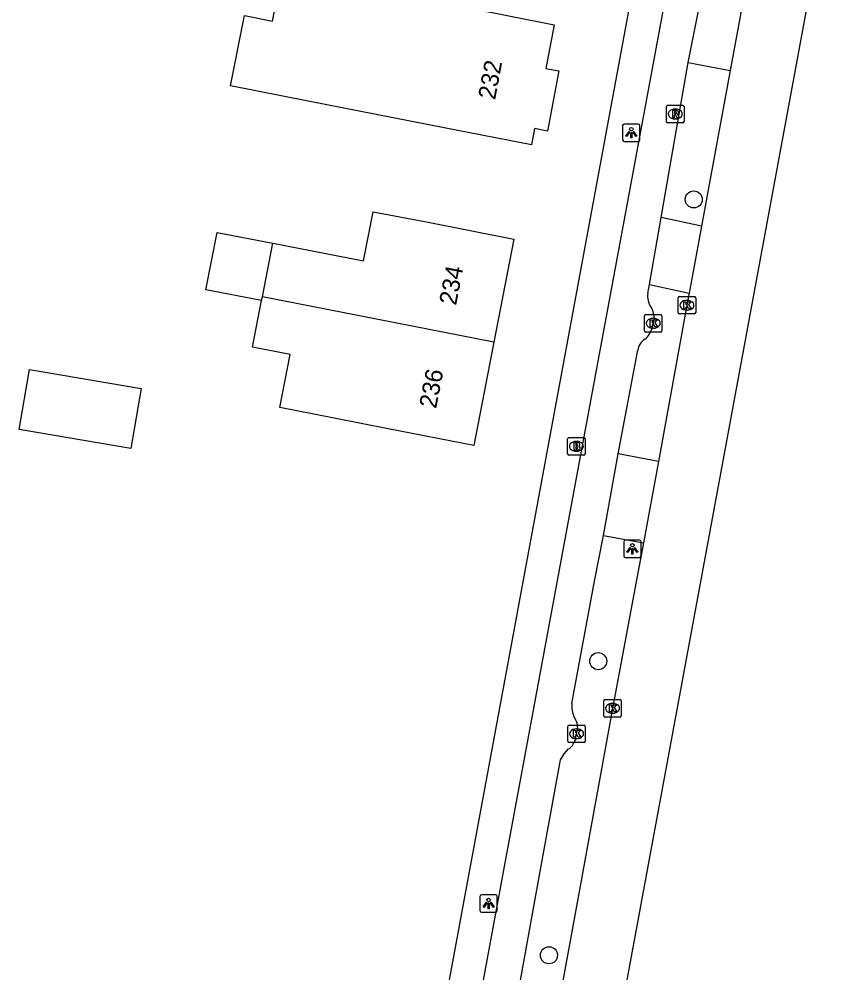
# Model space of a CAD drawing. Extents: x 161258 to 161838, y 380836 to 381727.
# Drawn here: x 161730.2 to 161776.4, y 381245.5 to 381300.1 of the extents above; entities that cross this region are included whole.
import ezdxf

# ---------------------------------------------------------------- set-up
doc = ezdxf.new("R2010")
doc.units = 0
for name, color, linetype in [('IMGEO_Boom', 7, 'Continuous'), ('IMGEO_Brandkraan', 7, 'Continuous'), ('IMGEO_Fietspad_open', 7, 'Continuous'), ('IMGEO_Kolk', 7, 'Continuous'), ('IMGEO_Lichtpunt', 7, 'Continuous'), ('IMGEO_OVBaan_gesloten', 7, 'Continuous'), ('IMGEO_Pand', 7, 'Continuous'), ('IMGEO_Pand_nummerreeks', 7, 'Continuous'), ('IMGEO_Rijbaan_lokaal_open', 7, 'Continuous'), ('IMGEO_Rijbaan_regionaal_gesloten', 7, 'Continuous'), ('IMGEO_Rioolput', 7, 'Continuous'), ('IMGEO_Voetpad_open', 7, 'Continuous')]:
    doc.layers.add(name, color=color, linetype=linetype)

msp = doc.modelspace()

# ---------------------------------------------------------------- linework, layer by layer
at = {"layer": 'IMGEO_Boom'}
for centre in [(161768.813, 381289.789), (161763.344, 381263.322), (161760.522, 381246.465)]:
    msp.add_circle(centre, 0.489, dxfattribs=at)
at = {"layer": 'IMGEO_Brandkraan'}
for p, q in [((161761.591, 381275.209), (161761.591, 381276.061)), ((161761.666, 381276.135), (161762.518, 381276.135)), ((161762.079, 381275.915), (161762.104, 381275.915)), ((161762.592, 381276.061), (161762.592, 381275.209)), ((161762.102, 381275.355), (161762.077, 381275.355)), ((161762.518, 381275.135), (161761.666, 381275.135))]:
    msp.add_line(p, q, dxfattribs=at)
for points in [[(161761.591, 381275.209), (161761.591, 381276.061)], [(161761.666, 381276.135), (161762.518, 381276.135)], [(161761.939, 381275.835), (161761.939, 381275.435), (161762.152, 381275.435)], [(161762.17, 381275.835), (161761.939, 381275.835)], [(161762.118, 381275.754), (161762.064, 381275.754), (161762.064, 381275.678)], [(161762.592, 381276.061), (161762.592, 381275.209)], [(161762.064, 381275.678), (161762.117, 381275.678)], [(161762.126, 381275.602), (161762.064, 381275.602), (161762.064, 381275.521)], [(161762.064, 381275.521), (161762.126, 381275.521)], [(161762.518, 381275.135), (161761.666, 381275.135)]]:
    msp.add_lwpolyline(points, dxfattribs=at)
for centre, radius, start, end in [((161761.668, 381276.059), 0.0765, 91.552, 178.448), ((161761.668, 381276.059), 0.0765, 91.552, 178.448), ((161762.119, 381275.716), 0.0379, 267.8285, 90.9355), ((161762.174, 381275.69), 0.145, 59.4692, 91.5367), ((161762.199, 381275.737), 0.0922, 285.5137, 58.1501), ((161762.516, 381276.059), 0.0765, 1.552, 88.448), ((161762.516, 381276.059), 0.0765, 1.552, 88.448), ((161761.668, 381275.211), 0.0765, 181.552, 268.448), ((161761.668, 381275.211), 0.0765, 181.552, 268.448), ((161762.127, 381275.561), 0.0404, 269.8759, 90.5077), ((161762.158, 381275.686), 0.251, 268.6676, 293.5347), ((161762.204, 381275.545), 0.105, 301.3115, 78.989), ((161762.516, 381275.211), 0.0765, 271.552, 358.448), ((161762.516, 381275.211), 0.0765, 271.552, 358.448)]:
    msp.add_arc(centre, radius, start, end, dxfattribs=at)
for centre, major_axis, ratio, start_param, end_param in [((161762.078, 381275.635), (-0.387, 0.002), 0.722429, 4.712389, 7.853982), ((161762.103, 381275.635), (-0.39, 0.002), 0.717154, 1.570796, 4.712389)]:
    msp.add_ellipse(centre, major_axis=major_axis, ratio=ratio, start_param=start_param, end_param=end_param, dxfattribs=at)
at = {"layer": 'IMGEO_Fietspad_open'}
for points in [[(161770.217, 381317.745), (161769.724, 381315.032), (161762.12, 381274.018), (161757.67, 381250), (161756.52, 381243.79), (161755.513, 381238.354), (161742.385, 381167.493), (161739.245, 381150.478)], [(161766.944, 381288.761), (161768.496, 381297.63)], [(161766.182, 381284.389), (161766.274, 381284.919)], [(161766.45, 381282.462), (161766.49, 381282.685), (161766.539, 381282.888)], [(161764.484, 381275.198), (161765.608, 381281.141)], [(161761.832, 381260.889), (161763.128, 381267.9), (161763.646, 381270.534)], [(161762.058, 381258.927), (161762.097, 381259.159), (161762.162, 381259.384)], [(161758.863, 381244.93), (161759.786, 381250), (161761.183, 381257.676), (161761.386, 381258.016), (161761.65, 381258.289)]]:
    msp.add_lwpolyline(points, dxfattribs=at)
for centre, radius, start, end in [((161767.209, 381284.228), 1.039, 171.0694, 214.964), ((161765.362, 381282.994), 1.182, 354.8328, 32.6591), ((161765.182, 381282.778), 1.307, 309.6557, 346.0057), ((161766.479, 381281.025), 0.879, 121.8128, 172.4144), ((161763.166, 381260.719), 1.344, 172.731, 206.9323), ((161761.093, 381259.486), 1.074, 354.5465, 35.5226), ((161761.067, 381259.112), 1.009, 305.3485, 349.4538)]:
    msp.add_arc(centre, radius, start, end, dxfattribs=at)
at = {"layer": 'IMGEO_Kolk'}
for p, q in [((161767.926, 381283.299), (161767.926, 381284.151)), ((161768.001, 381284.225), (161768.853, 381284.225)), ((161768.414, 381284.005), (161768.439, 381284.005)), ((161768.927, 381284.151), (161768.927, 381283.299)), ((161768.437, 381283.445), (161768.412, 381283.445)), ((161765.994, 381282.259), (161765.994, 381283.111)), ((161766.069, 381283.185), (161766.921, 381283.185)), ((161766.482, 381282.965), (161766.507, 381282.965)), ((161766.995, 381283.111), (161766.995, 381282.259)), ((161768.853, 381283.225), (161768.001, 381283.225)), ((161766.505, 381282.405), (161766.48, 381282.405)), ((161766.921, 381282.185), (161766.069, 381282.185)), ((161763.665, 381260.193), (161763.665, 381261.045)), ((161763.74, 381261.119), (161764.592, 381261.119)), ((161764.666, 381261.045), (161764.666, 381260.193)), ((161764.153, 381260.899), (161764.178, 381260.899)), ((161764.592, 381260.119), (161763.74, 381260.119)), ((161764.176, 381260.339), (161764.151, 381260.339)), ((161761.602, 381258.732), (161761.602, 381259.584)), ((161761.677, 381259.658), (161762.529, 381259.658)), ((161762.09, 381259.438), (161762.115, 381259.438)), ((161762.603, 381259.584), (161762.603, 381258.732)), ((161762.113, 381258.878), (161762.088, 381258.878)), ((161762.529, 381258.658), (161761.677, 381258.658))]:
    msp.add_line(p, q, dxfattribs=at)
for points in [[(161767.926, 381283.299), (161767.926, 381284.151)], [(161768.001, 381284.225), (161768.853, 381284.225)], [(161768.927, 381284.151), (161768.927, 381283.299)], [(161768.247, 381283.925), (161768.37, 381283.925), (161768.37, 381283.774), (161768.5, 381283.925), (161768.664, 381283.925), (161768.518, 381283.774), (161768.671, 381283.525), (161768.519, 381283.525), (161768.434, 381283.689), (161768.37, 381283.622), (161768.37, 381283.525), (161768.247, 381283.525), (161768.247, 381283.925)], [(161765.994, 381282.259), (161765.994, 381283.111)], [(161766.069, 381283.185), (161766.921, 381283.185)], [(161766.315, 381282.885), (161766.438, 381282.885), (161766.438, 381282.734), (161766.568, 381282.885), (161766.732, 381282.885), (161766.586, 381282.734), (161766.739, 381282.485), (161766.587, 381282.485), (161766.502, 381282.649), (161766.438, 381282.582), (161766.438, 381282.485), (161766.315, 381282.485), (161766.315, 381282.885)], [(161766.995, 381283.111), (161766.995, 381282.259)], [(161768.853, 381283.225), (161768.001, 381283.225)], [(161766.921, 381282.185), (161766.069, 381282.185)], [(161763.665, 381260.193), (161763.665, 381261.045)], [(161763.74, 381261.119), (161764.592, 381261.119)], [(161764.666, 381261.045), (161764.666, 381260.193)], [(161763.986, 381260.819), (161764.109, 381260.819), (161764.109, 381260.668), (161764.239, 381260.819), (161764.403, 381260.819), (161764.257, 381260.668), (161764.41, 381260.419), (161764.258, 381260.419), (161764.173, 381260.583), (161764.109, 381260.516), (161764.109, 381260.419), (161763.986, 381260.419), (161763.986, 381260.819)], [(161764.592, 381260.119), (161763.74, 381260.119)], [(161761.602, 381258.732), (161761.602, 381259.584)], [(161761.677, 381259.658), (161762.529, 381259.658)], [(161761.923, 381259.358), (161762.046, 381259.358), (161762.046, 381259.207), (161762.176, 381259.358), (161762.34, 381259.358), (161762.194, 381259.207), (161762.347, 381258.958), (161762.195, 381258.958), (161762.11, 381259.122), (161762.046, 381259.055), (161762.046, 381258.958), (161761.923, 381258.958), (161761.923, 381259.358)], [(161762.603, 381259.584), (161762.603, 381258.732)], [(161762.529, 381258.658), (161761.677, 381258.658)]]:
    msp.add_lwpolyline(points, dxfattribs=at)
for centre, start, end in [((161768.003, 381284.149), 91.552, 178.448), ((161768.003, 381284.149), 91.552, 178.448), ((161768.851, 381284.149), 1.552, 88.448), ((161768.851, 381284.149), 1.552, 88.448), ((161766.071, 381283.109), 91.552, 178.448), ((161766.071, 381283.109), 91.552, 178.448), ((161766.919, 381283.109), 1.552, 88.448), ((161766.919, 381283.109), 1.552, 88.448), ((161768.003, 381283.301), 181.552, 268.448), ((161768.003, 381283.301), 181.552, 268.448), ((161768.851, 381283.301), 271.552, 358.448), ((161768.851, 381283.301), 271.552, 358.448), ((161766.071, 381282.261), 181.552, 268.448), ((161766.071, 381282.261), 181.552, 268.448), ((161766.919, 381282.261), 271.552, 358.448), ((161766.919, 381282.261), 271.552, 358.448), ((161763.742, 381261.043), 91.552, 178.448), ((161763.742, 381261.043), 91.552, 178.448), ((161764.59, 381261.043), 1.552, 88.448), ((161764.59, 381261.043), 1.552, 88.448), ((161763.742, 381260.195), 181.552, 268.448), ((161763.742, 381260.195), 181.552, 268.448), ((161764.59, 381260.195), 271.552, 358.448), ((161764.59, 381260.195), 271.552, 358.448), ((161761.679, 381259.582), 91.552, 178.448), ((161761.679, 381259.582), 91.552, 178.448), ((161762.527, 381259.582), 1.552, 88.448), ((161762.527, 381259.582), 1.552, 88.448), ((161761.679, 381258.734), 181.552, 268.448), ((161761.679, 381258.734), 181.552, 268.448), ((161762.527, 381258.734), 271.552, 358.448), ((161762.527, 381258.734), 271.552, 358.448)]:
    msp.add_arc(centre, 0.0765, start, end, dxfattribs=at)
for centre, major_axis, ratio, start_param, end_param in [((161768.413, 381283.725), (-0.387, 0.002), 0.722429, 4.712389, 7.853982), ((161768.438, 381283.725), (-0.39, 0.002), 0.717154, 1.570796, 4.712389), ((161766.481, 381282.685), (-0.387, 0.002), 0.722429, 4.712389, 7.853982), ((161766.506, 381282.685), (-0.39, 0.002), 0.717154, 1.570796, 4.712389), ((161764.152, 381260.619), (-0.387, 0.002), 0.722429, 4.712389, 7.853982), ((161764.177, 381260.619), (-0.39, 0.002), 0.717154, 1.570796, 4.712389), ((161762.089, 381259.158), (-0.387, 0.002), 0.722429, 4.712389, 7.853982), ((161762.114, 381259.158), (-0.39, 0.002), 0.717154, 1.570796, 4.712389)]:
    msp.add_ellipse(centre, major_axis=major_axis, ratio=ratio, start_param=start_param, end_param=end_param, dxfattribs=at)
at = {"layer": 'IMGEO_Lichtpunt'}
for p, q in [((161764.739, 381294.017), (161764.739, 381293.21)), ((161764.739, 381294.017), (161764.739, 381293.21)), ((161765.641, 381294.112), (161764.833, 381294.112)), ((161765.641, 381294.112), (161764.833, 381294.112)), ((161765.735, 381293.21), (161765.735, 381294.017)), ((161765.735, 381293.21), (161765.735, 381294.017)), ((161764.833, 381293.116), (161765.641, 381293.116)), ((161764.833, 381293.116), (161765.641, 381293.116)), ((161764.802, 381270.17), (161764.802, 381269.363)), ((161764.802, 381270.17), (161764.802, 381269.363)), ((161765.704, 381270.265), (161764.896, 381270.265)), ((161765.704, 381270.265), (161764.896, 381270.265)), ((161765.798, 381269.363), (161765.798, 381270.17)), ((161765.798, 381269.363), (161765.798, 381270.17)), ((161764.896, 381269.269), (161765.704, 381269.269)), ((161764.896, 381269.269), (161765.704, 381269.269)), ((161756.564, 381249.837), (161756.564, 381249.03)), ((161756.564, 381249.837), (161756.564, 381249.03)), ((161757.466, 381249.932), (161756.658, 381249.932)), ((161757.466, 381249.932), (161756.658, 381249.932)), ((161757.56, 381249.03), (161757.56, 381249.837)), ((161757.56, 381249.03), (161757.56, 381249.837)), ((161756.658, 381248.936), (161757.466, 381248.936)), ((161756.658, 381248.936), (161757.466, 381248.936))]:
    msp.add_line(p, q, dxfattribs=at)
for points in [[(161765.113, 381293.681), (161765.152, 381293.653), (161764.964, 381293.391), (161764.926, 381293.418), (161765.113, 381293.681)], [(161765.215, 381293.633), (161765.262, 381293.633), (161765.262, 381293.311), (161765.215, 381293.311), (161765.215, 381293.633)], [(161765.325, 381293.653), (161765.363, 381293.68), (161765.55, 381293.418), (161765.511, 381293.39), (161765.325, 381293.653)], [(161765.176, 381269.834), (161765.215, 381269.806), (161765.027, 381269.544), (161764.989, 381269.571), (161765.176, 381269.834)], [(161765.278, 381269.786), (161765.325, 381269.786), (161765.325, 381269.464), (161765.278, 381269.464), (161765.278, 381269.786)], [(161765.388, 381269.806), (161765.426, 381269.833), (161765.613, 381269.571), (161765.574, 381269.543), (161765.388, 381269.806)], [(161756.938, 381249.501), (161756.977, 381249.473), (161756.789, 381249.211), (161756.751, 381249.238), (161756.938, 381249.501)], [(161757.04, 381249.453), (161757.087, 381249.453), (161757.087, 381249.131), (161757.04, 381249.131), (161757.04, 381249.453)], [(161757.15, 381249.473), (161757.188, 381249.5), (161757.375, 381249.238), (161757.336, 381249.21), (161757.15, 381249.473)]]:
    msp.add_lwpolyline(points, dxfattribs=at)
for centre in [(161765.238, 381293.815), (161765.301, 381269.968), (161757.063, 381249.635)]:
    msp.add_circle(centre, 0.0994, dxfattribs=at)
for centre, start, end in [((161764.833, 381294.017), 90, 180), ((161764.833, 381294.017), 90, 180), ((161765.641, 381294.017), 0, 90), ((161765.641, 381294.017), 0, 90), ((161764.833, 381293.21), 180, 270), ((161764.833, 381293.21), 180, 270), ((161765.641, 381293.21), 270, 0), ((161765.641, 381293.21), 270, 360), ((161764.896, 381270.17), 90, 180), ((161764.896, 381270.17), 90, 180), ((161765.704, 381270.17), 0, 90), ((161765.704, 381270.17), 0, 90), ((161764.896, 381269.363), 180, 270), ((161764.896, 381269.363), 180, 270), ((161765.704, 381269.363), 270, 0), ((161765.704, 381269.363), 270, 360), ((161756.658, 381249.837), 90, 180), ((161756.658, 381249.837), 90, 180), ((161757.466, 381249.837), 0, 90), ((161757.466, 381249.837), 0, 90), ((161756.658, 381249.03), 180, 270), ((161756.658, 381249.03), 180, 270), ((161757.466, 381249.03), 270, 0), ((161757.466, 381249.03), 270, 360)]:
    msp.add_arc(centre, 0.0946, start, end, dxfattribs=at)
at = {"layer": 'IMGEO_OVBaan_gesloten'}
msp.add_lwpolyline([(161732.705, 381071.238), (161742.349, 381122.541), (161776.386, 381306.634)], dxfattribs=at)
at = {"layer": 'IMGEO_Pand'}
for points in [[(161745.82, 381302.749), (161747.205, 381302.476), (161755.905, 381300.762), (161760.811, 381299.8), (161760.341, 381297.293), (161761.078, 381297.154), (161760.433, 381293.711), (161759.696, 381293.85), (161759.522, 381292.917), (161754.616, 381293.879), (161746.736, 381295.425), (161742.281, 381296.299), (161743.072, 381300.327), (161744.676, 381300.012), (161745.156, 381302.458)], [(161744.707, 381287.278), (161749.901, 381286.261), (161750.453, 381289.07), (161753.602, 381288.478), (161758.508, 381287.517), (161757.367, 381281.611)], [(161744.063, 381283.99), (161740.874, 381284.614), (161741.519, 381287.902), (161744.707, 381287.278)], [(161744.105, 381284.205), (161744.707, 381287.278)], [(161757.367, 381281.611), (161756.222, 381275.684), (161751.316, 381276.644), (161748.215, 381277.251), (161745.103, 381277.86), (161745.697, 381280.896), (161743.54, 381281.318), (161744.063, 381283.99)], [(161744.063, 381283.99), (161744.105, 381284.205)], [(161757.367, 381281.611), (161744.105, 381284.205)], [(161730.169, 381276.596), (161730.757, 381280.046), (161737.157, 381278.957), (161736.569, 381275.506), (161730.169, 381276.596)]]:
    msp.add_lwpolyline(points, dxfattribs=at)
at = {"layer": 'IMGEO_Rijbaan_lokaal_open'}
for points in [[(161768.496, 381297.63), (161770.018, 381305.316)], [(161768.496, 381297.63), (161770.901, 381297.185)], [(161766.274, 381284.919), (161766.944, 381288.761)], [(161769.258, 381288.25), (161766.944, 381288.761)], [(161766.274, 381284.919), (161768.553, 381284.422)], [(161763.646, 381270.534), (161764.484, 381275.198)], [(161766.79, 381274.775), (161764.484, 381275.198)], [(161763.646, 381270.534), (161765.936, 381270.097)]]:
    msp.add_lwpolyline(points, dxfattribs=at)
at = {"layer": 'IMGEO_Rijbaan_regionaal_gesloten'}
for points in [[(161772.327, 381304.942), (161770.901, 381297.185)], [(161770.901, 381297.185), (161769.258, 381288.25)], [(161769.258, 381288.25), (161768.553, 381284.422)], [(161768.553, 381284.422), (161768.425, 381283.725), (161766.79, 381274.775)], [(161766.79, 381274.775), (161765.936, 381270.097)], [(161765.936, 381270.097), (161765.448, 381267.467), (161764.164, 381260.618), (161762.229, 381250), (161761.225, 381244.487)]]:
    msp.add_lwpolyline(points, dxfattribs=at)
at = {"layer": 'IMGEO_Rioolput'}
for p, q in [((161767.258, 381294.258), (161767.258, 381295.11)), ((161767.333, 381295.184), (161768.185, 381295.184)), ((161767.746, 381294.964), (161767.771, 381294.964)), ((161768.259, 381295.11), (161768.259, 381294.258)), ((161767.769, 381294.404), (161767.744, 381294.404)), ((161768.185, 381294.184), (161767.333, 381294.184))]:
    msp.add_line(p, q, dxfattribs=at)
for points in [[(161767.258, 381294.258), (161767.258, 381295.11)], [(161767.333, 381295.184), (161768.185, 381295.184)], [(161768.259, 381295.11), (161768.259, 381294.258)], [(161767.847, 381294.882), (161767.595, 381294.884), (161767.595, 381294.484)], [(161767.595, 381294.484), (161767.719, 381294.484), (161767.719, 381294.646), (161767.73, 381294.646)], [(161767.773, 381294.803), (161767.719, 381294.803), (161767.719, 381294.722)], [(161767.719, 381294.722), (161767.771, 381294.722)], [(161767.777, 381294.617), (161767.848, 381294.484), (161767.988, 381294.484), (161767.923, 381294.61)], [(161768.185, 381294.184), (161767.333, 381294.184)]]:
    msp.add_lwpolyline(points, dxfattribs=at)
for centre, radius, start, end in [((161767.335, 381295.108), 0.0765, 91.552, 178.448), ((161767.335, 381295.108), 0.0765, 91.552, 178.448), ((161768.183, 381295.108), 0.0765, 1.552, 88.448), ((161768.183, 381295.108), 0.0765, 1.552, 88.448), ((161767.729, 381294.593), 0.0533, 26.0293, 88.6989), ((161767.755, 381294.911), 0.19, 274.7715, 282.9687), ((161767.779, 381294.707), 0.0964, 77.0061, 93.1865), ((161767.793, 381294.764), 0.0378, 276.6634, 79.6772), ((161767.846, 381294.772), 0.109, 350.3612, 89.416), ((161767.844, 381294.772), 0.112, 277.5842, 350.9817), ((161767.828, 381294.557), 0.108, 29.5134, 73.7905), ((161767.335, 381294.26), 0.0765, 181.552, 268.448), ((161767.335, 381294.26), 0.0765, 181.552, 268.448), ((161768.183, 381294.26), 0.0765, 271.552, 358.448), ((161768.183, 381294.26), 0.0765, 271.552, 358.448)]:
    msp.add_arc(centre, radius, start, end, dxfattribs=at)
for centre, major_axis, ratio, start_param, end_param in [((161767.745, 381294.684), (-0.387, 0.002), 0.722429, 4.712389, 7.853982), ((161767.77, 381294.684), (-0.39, 0.002), 0.717154, 1.570796, 4.712389)]:
    msp.add_ellipse(centre, major_axis=major_axis, ratio=ratio, start_param=start_param, end_param=end_param, dxfattribs=at)
at = {"layer": 'IMGEO_Voetpad_open'}
msp.add_lwpolyline([(161754.635, 381244.025), (161769.385, 381323.827)], dxfattribs=at)

# ---------------------------------------------------------------- texts
at = {"layer": 'IMGEO_Pand_nummerreeks'}
for s, rotation, p in [('232', 79.3948, (161757.435, 381295.464)), ('234', 79.0658, (161755.2, 381283.684)), ('236', 79.0682, (161754.057, 381277.766))]:
    msp.add_text(s, height=1, rotation=rotation, dxfattribs=at).set_placement(p)

doc.saveas('drawing.dxf')
